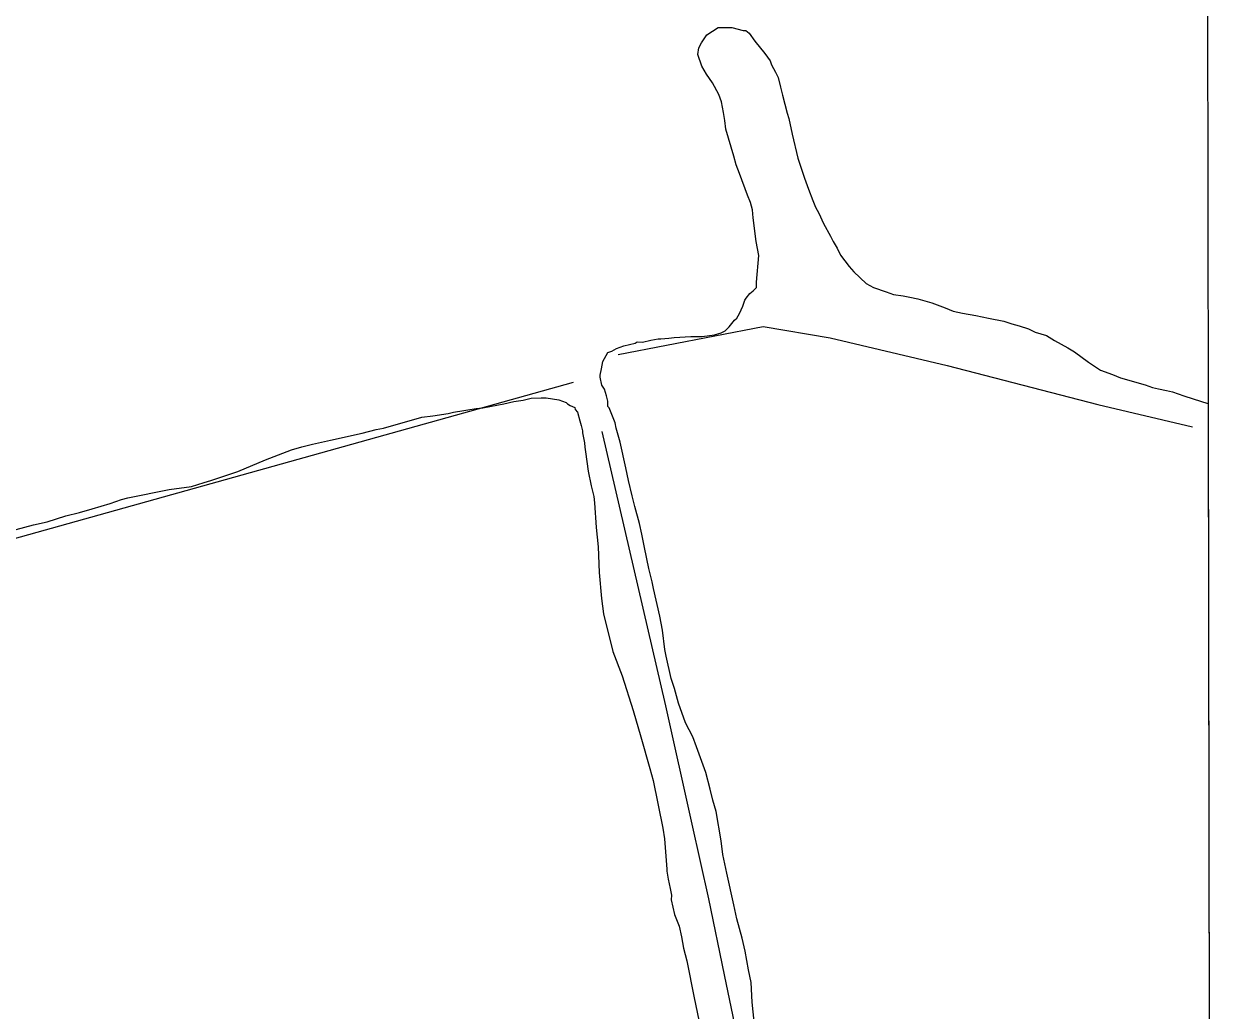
# Model space of a CAD drawing. Extents: x 3297772 to 3335630, y 634068 to 659439.
# Drawn here: x 3331686 to 3333452, y 655604 to 657056 of the extents above; entities that cross this region are included whole.
import ezdxf

# ---------------------------------------------------------------- set-up
doc = ezdxf.new("R2010")
doc.units = 0
for name, color, linetype in [('V-GRID-FRAM', 7, 'Continuous'), ('V-SITE-VEGE', 7, 'Continuous'), ('V-TOPO-SHOR', 7, 'Continuous')]:
    doc.layers.add(name, color=color, linetype=linetype)

msp = doc.modelspace()

# ---------------------------------------------------------------- linework, layer by layer
at = {"layer": 'V-GRID-FRAM'}
msp.add_lwpolyline([(3301870.2, 657630.6), (3333425.5, 657662.7), (3333452, 639478.7), (3301880.8, 639446.5), (3301870.2, 657630.6)], dxfattribs=at)
at = {"layer": 'V-SITE-VEGE'}
for p, q in [((3332690, 657040.1), (3332706.9, 657050.7)), ((3332706.9, 657050.7), (3332726.6, 657050.5)), ((3332726.6, 657050.5), (3332743.3, 657046.4)), ((3332743.3, 657046.4), (3332747.2, 657046.4)), ((3332747.2, 657046.4), (3332752.1, 657042.4)), ((3332752.1, 657042.4), (3332760.8, 657030.4)), ((3332678, 657020.5), (3332682, 657028.3)), ((3332682, 657028.3), (3332690, 657040.1)), ((3332760.8, 657030.4), (3332775.4, 657012.6)), ((3332676.9, 657010.7), (3332678, 657020.5)), ((3332682.6, 656993.8), (3332676.9, 657010.7)), ((3332775.4, 657012.6), (3332783.2, 657001.6)), ((3332689.4, 656982), (3332682.6, 656993.8)), ((3332783.2, 657001.6), (3332785.1, 656995.7)), ((3332785.1, 656995.7), (3332790.9, 656984.8)), ((3332698.1, 656969.1), (3332689.4, 656982)), ((3332790.9, 656984.8), (3332794.7, 656976.9)), ((3332794.7, 656976.9), (3332798.5, 656963.1)), ((3332707.8, 656952.2), (3332698.1, 656969.1)), ((3332798.5, 656963.1), (3332801.4, 656951.2)), ((3332711.6, 656941.3), (3332707.8, 656952.2)), ((3332714.4, 656925.6), (3332711.6, 656941.3)), ((3332801.4, 656951.2), (3332808, 656924.6)), ((3332716.3, 656913.7), (3332714.4, 656925.6)), ((3332808, 656924.6), (3332810.8, 656916.6)), ((3332718.1, 656900.9), (3332716.3, 656913.7)), ((3332810.8, 656916.6), (3332815.5, 656893.9)), ((3332729.5, 656861.4), (3332718.1, 656900.9)), ((3332815.5, 656893.9), (3332824, 656858.4)), ((3332733.3, 656848.5), (3332729.5, 656861.4)), ((3332738.1, 656835.7), (3332733.3, 656848.5)), ((3332824, 656858.4), (3332833.6, 656828.8)), ((3332749.6, 656804), (3332738.1, 656835.7)), ((3332833.6, 656828.8), (3332839.3, 656812.9)), ((3332839.3, 656812.9), (3332846, 656796.1)), ((3332754.4, 656793.2), (3332749.6, 656804)), ((3332846, 656796.1), (3332849.8, 656786.2)), ((3332757.2, 656782.3), (3332754.4, 656793.2)), ((3332758.1, 656770.5), (3332757.2, 656782.3)), ((3332849.8, 656786.2), (3332854.7, 656777.3)), ((3332762.6, 656735.9), (3332758.1, 656770.5)), ((3332854.7, 656777.3), (3332861.4, 656762.5)), ((3332861.4, 656762.5), (3332872.1, 656743.6)), ((3332872.1, 656743.6), (3332875.9, 656735.7)), ((3332766.4, 656715.2), (3332762.6, 656735.9)), ((3332875.9, 656735.7), (3332881.7, 656725.8)), ((3332881.7, 656725.8), (3332886.5, 656715.9)), ((3332763, 656675.9), (3332766.4, 656715.2)), ((3332886.5, 656715.9), (3332899.2, 656699)), ((3332899.2, 656699), (3332906, 656691.1)), ((3332906, 656691.1), (3332924.5, 656674.1)), ((3332762.9, 656668), (3332763, 656675.9)), ((3332924.5, 656674.1), (3332935.3, 656668.1)), ((3332748, 656652.4), (3332753, 656659.2)), ((3332753, 656659.2), (3332757.9, 656663.1)), ((3332757.9, 656663.1), (3332762.9, 656668)), ((3332935.3, 656668.1), (3332953.9, 656662)), ((3332953.9, 656662), (3332964.7, 656658)), ((3332964.7, 656658), (3332978.5, 656655.8)), ((3332978.5, 656655.8), (3332988.3, 656653.8)), ((3332737.9, 656629.8), (3332742.9, 656640.6)), ((3332742.9, 656640.6), (3332746, 656649.4)), ((3332746, 656649.4), (3332748, 656652.4)), ((3332988.3, 656653.8), (3333000.1, 656651.7)), ((3333000.1, 656651.7), (3333020.7, 656645.5)), ((3333020.7, 656645.5), (3333040.3, 656638.4)), ((3333040.3, 656638.4), (3333052.1, 656633.4)), ((3332722.9, 656610.3), (3332730.9, 656620.1)), ((3332730.9, 656620.1), (3332733.9, 656623)), ((3332733.9, 656623), (3332737.9, 656629.8)), ((3333052.1, 656633.4), (3333065.9, 656630.3)), ((3333065.9, 656630.3), (3333085.5, 656627.1)), ((3333085.5, 656627.1), (3333104.2, 656623)), ((3333104.2, 656623), (3333126.8, 656618.8)), ((3333126.8, 656618.8), (3333138.6, 656614.7)), ((3332701.1, 656598.7), (3332711, 656601.6)), ((3332711, 656601.6), (3332716.9, 656604.4)), ((3332716.9, 656604.4), (3332722.9, 656610.3)), ((3333138.6, 656614.7), (3333149.4, 656611.7)), ((3333149.4, 656611.7), (3333163.1, 656607.6)), ((3333163.1, 656607.6), (3333172.9, 656602.6)), ((3333172.9, 656602.6), (3333189.6, 656597.5)), ((3332568, 656582.4), (3332584.8, 656586.1)), ((3332584.8, 656586.1), (3332587.7, 656588.1)), ((3332587.7, 656588.1), (3332595.6, 656588)), ((3332595.6, 656588), (3332607.5, 656590.8)), ((3332607.5, 656590.8), (3332618.3, 656592.7)), ((3332618.3, 656592.7), (3332622.2, 656592.6)), ((3332622.2, 656592.6), (3332634.1, 656593.5)), ((3332634.1, 656593.5), (3332642, 656594.4)), ((3332642, 656594.4), (3332666.6, 656596.1)), ((3332666.6, 656596.1), (3332683.3, 656595.9)), ((3332683.3, 656595.9), (3332701.1, 656598.7)), ((3333189.6, 656597.5), (3333201.4, 656590.4)), ((3333201.4, 656590.4), (3333220.9, 656579.4)), ((3332537.2, 656559.1), (3332544.2, 656572.8)), ((3332544.2, 656572.8), (3332550.2, 656574.7)), ((3332550.2, 656574.7), (3332557.1, 656578.6)), ((3332557.1, 656578.6), (3332568, 656582.4)), ((3333220.9, 656579.4), (3333230.7, 656573.4)), ((3333230.7, 656573.4), (3333251.3, 656558.4)), ((3332533, 656539.4), (3332535.1, 656548.3)), ((3332535.1, 656548.3), (3332537.2, 656559.1)), ((3333251.3, 656558.4), (3333268.9, 656546.4)), ((3332533, 656536.5), (3332533, 656539.4)), ((3332535.8, 656524.6), (3332533, 656536.5)), ((3333268.9, 656546.4), (3333286.5, 656540.3)), ((3333286.5, 656540.3), (3333298.3, 656535.2)), ((3333298.3, 656535.2), (3333334.6, 656525)), ((3332539.7, 656518.7), (3332535.8, 656524.6)), ((3332542.6, 656508.8), (3332539.7, 656518.7)), ((3333334.6, 656525), (3333345.4, 656521)), ((3333345.4, 656521), (3333354.2, 656518.9)), ((3333354.2, 656518.9), (3333366, 656516.8)), ((3333366, 656516.8), (3333374.9, 656514.7)), ((3333374.9, 656514.7), (3333391.6, 656508.6)), ((3332544.5, 656500.9), (3332542.6, 656508.8)), ((3332544.4, 656493), (3332544.5, 656500.9)), ((3333391.6, 656508.6), (3333405.3, 656504.6)), ((3333405.3, 656504.6), (3333426.9, 656497.4)), ((3333426.9, 656497.4), (3333427.2, 656497.3)), ((3333427.2, 656497.3), (3333429.3, 655050.8)), ((3332546.3, 656491), (3332544.4, 656493)), ((3332551.1, 656479.1), (3332546.3, 656491)), ((3332555, 656469.3), (3332551.1, 656479.1)), ((3332556.8, 656461.4), (3332555, 656469.3)), ((3332562.5, 656440.6), (3332556.8, 656461.4)), ((3332571, 656403.1), (3332562.5, 656440.6)), ((3332574.7, 656384.3), (3332571, 656403.1)), ((3332580.4, 656361.6), (3332574.7, 656384.3)), ((3332584.2, 656345.8), (3332580.4, 656361.6)), ((3332590.8, 656321.1), (3332584.2, 656345.8)), ((3332594.6, 656305.3), (3332590.8, 656321.1)), ((3332598.3, 656285.6), (3332594.6, 656305.3)), ((3332604.9, 656255), (3332598.3, 656285.6)), ((3332609.6, 656235.2), (3332604.9, 656255)), ((3332611.5, 656225.4), (3332609.6, 656235.2)), ((3332620.9, 656184.9), (3332611.5, 656225.4)), ((3332624.6, 656164.2), (3332620.9, 656184.9)), ((3332628.2, 656135.6), (3332624.6, 656164.2)), ((3332630.1, 656125.7), (3332628.2, 656135.6)), ((3332637.6, 656093.1), (3332630.1, 656125.7)), ((3332642.4, 656078.3), (3332637.6, 656093.1)), ((3332648.1, 656056.6), (3332642.4, 656078.3)), ((3332658.6, 656027.9), (3332648.1, 656056.6)), ((3332669.2, 656007.1), (3332658.6, 656027.9)), ((3332675, 655992.3), (3332669.2, 656007.1)), ((3332688.4, 655954.7), (3332675, 655992.3)), ((3332695, 655930), (3332688.4, 655954.7)), ((3332698.8, 655914.2), (3332695, 655930)), ((3332703.5, 655897.4), (3332698.8, 655914.2)), ((3332710.9, 655854), (3332703.5, 655897.4)), ((3332713.7, 655834.3), (3332710.9, 655854)), ((3332719.3, 655806.6), (3332713.7, 655834.3)), ((3332729.6, 655760.2), (3332719.3, 655806.6)), ((3332734.3, 655739.5), (3332729.6, 655760.2)), ((3332741.9, 655710.8), (3332734.3, 655739.5)), ((3332746.6, 655692.1), (3332741.9, 655710.8)), ((3332751.3, 655664.5), (3332746.6, 655692.1)), ((3332755, 655645.7), (3332751.3, 655664.5)), ((3332756.7, 655617.1), (3332755, 655645.7)), ((3332762, 655564.9), (3332756.7, 655617.1))]:
    msp.add_line(p, q, dxfattribs=at)
for points in [[(3331719.8, 656323.7), (3331747.4, 656332.3), (3331767.2, 656337), (3331786, 656342.7), (3331812.6, 656350.3), (3331829.4, 656356.1), (3331838.3, 656358.9), (3331899.5, 656371.1), (3331932.1, 656375.6), (3331950.8, 656381.4), (3331960.7, 656384.2), (3332000.3, 656397.6), (3332040.8, 656414.9), (3332079.4, 656429.2), (3332094.2, 656434), (3332110, 656437.8), (3332136.7, 656443.4), (3332183.1, 656453.8), (3332203.8, 656459.4), (3332214.7, 656461.3), (3332271, 656477.4), (3332286.8, 656479.2), (3332309.5, 656482.9), (3332317.3, 656484.8), (3332350.9, 656490.4), (3332360.8, 656491.3), (3332391.3, 656496.8), (3332406.2, 656500.6), (3332420, 656502.5), (3332431.8, 656505.3), (3332446.6, 656506.1), (3332453.5, 656506), (3332472.2, 656502.9), (3332483, 656498.8), (3332484.9, 656496.8), (3332488.8, 656494.8), (3332495.7, 656491.8), (3332496.6, 656488.8), (3332499.6, 656484.9), (3332503.4, 656472), (3332505.3, 656465.1), (3332507.1, 656457.2), (3332507.1, 656454.3), (3332509.9, 656439.5), (3332510.8, 656433.5), (3332511.7, 656426.6), (3332515.4, 656398), (3332520.1, 656376.3), (3332523.8, 656360.5), (3332524.7, 656351.6), (3332527.3, 656315.2), (3332530, 656286.6), (3332531.5, 656249.1), (3332535.1, 656210.7), (3332537.8, 656188), (3332552, 656132.7), (3332565.4, 656097.1), (3332581.6, 656045.7), (3332593, 656007.2), (3332606.3, 655960.7), (3332611, 655943), (3332625.1, 655872.9), (3332627.8, 655857.1), (3332631.3, 655812.7), (3332631.3, 655809.8), (3332633.1, 655797.9), (3332635.9, 655784.1), (3332637.8, 655774.3), (3332637.7, 655767.4), (3332642.4, 655745.6), (3332649.1, 655728.8), (3332652.9, 655713), (3332655.7, 655696.3), (3332660.4, 655677.5), (3332671.6, 655623.2), (3332678.2, 655590.6)], [(3331642.7, 656303.9), (3331700, 656319), (3331719.8, 656323.7)]]:
    msp.add_lwpolyline(points, dxfattribs=at)
at = {"layer": 'V-TOPO-SHOR'}
for points in [[(3332559.6, 656569.7), (3332772.8, 656610.7), (3332871.2, 656594.3), (3333043.4, 656553.3), (3333264.8, 656495.9), (3333404.2, 656463.1)], [(3328647.9, 655708.7), (3329164.6, 655831.7), (3329746.8, 656003.9), (3329951.8, 656044.9), (3330763.7, 656044.9), (3332494, 656528.7)], [(3332535.4, 656456.1), (3332629.2, 656052.7), (3332667.8, 655878.6)], [(3332667.8, 655878.6), (3332692.2, 655768.8), (3332715.5, 655657), (3332735.8, 655560.4)]]:
    msp.add_lwpolyline(points, dxfattribs=at)

doc.saveas('drawing.dxf')
